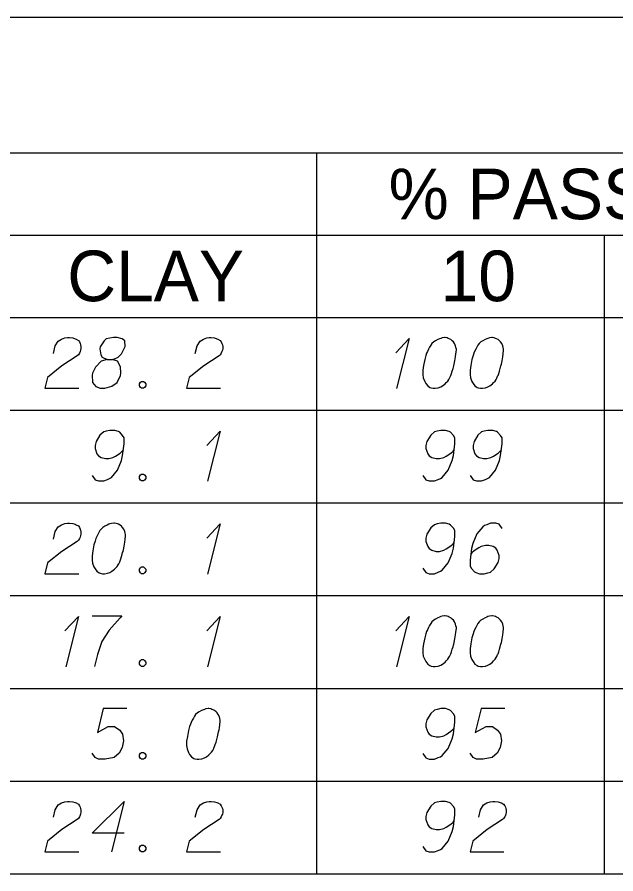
# Model space of a CAD drawing. Extents: x 2074207 to 2076812, y 516372 to 523312.
# Drawn here: x 2076621.8 to 2076678.5, y 517707.2 to 517788.5 of the extents above; entities that cross this region are included whole.
import ezdxf

# ---------------------------------------------------------------- set-up
doc = ezdxf.new("R2010")
doc.units = 0
for name, color, linetype in [('Prop DirtTable_ Soil Test Results - Outline (Major)', 7, 'Continuous'), ('Prop DirtTable_ Soil Test Results - Outline (Minor)', 7, 'Continuous'), ('Prop DirtTable_ Soil Test Results - Tx (Header - Small)', 7, 'Continuous'), ('Prop DirtTable_ Soil Test Results - Tx (Sample Data)', 7, 'Continuous')]:
    doc.layers.add(name, color=color, linetype=linetype)

msp = doc.modelspace()

# ---------------------------------------------------------------- linework, layer by layer
at = {"layer": 'Prop DirtTable_ Soil Test Results - Outline (Major)'}
for p, q in [((2076260.609, 517788.499), (2076811.903, 517788.499)), ((2076260.609, 517760.014), (2076811.903, 517760.014)), ((2076260.609, 517760.014), (2076811.903, 517760.014)), ((2076260.609, 517707.214), (2076811.903, 517707.214))]:
    msp.add_line(p, q, dxfattribs=at)
at = {"layer": 'Prop DirtTable_ Soil Test Results - Outline (Minor)'}
for p, q in [((2076260.609, 517775.614), (2076811.903, 517775.614)), ((2076650.154, 517775.614), (2076650.154, 517751.214)), ((2076526.074, 517767.814), (2076731.93, 517767.814)), ((2076677.413, 517767.814), (2076677.413, 517751.214)), ((2076260.609, 517751.214), (2076811.903, 517751.214)), ((2076260.609, 517751.214), (2076811.903, 517751.214)), ((2076650.154, 517751.214), (2076650.154, 517742.414)), ((2076677.413, 517751.214), (2076677.413, 517742.414)), ((2076260.609, 517742.414), (2076811.903, 517742.414)), ((2076260.609, 517742.414), (2076811.903, 517742.414)), ((2076650.154, 517742.414), (2076650.154, 517733.614)), ((2076677.413, 517742.414), (2076677.413, 517733.614)), ((2076260.609, 517733.614), (2076811.903, 517733.614)), ((2076260.609, 517733.614), (2076811.903, 517733.614)), ((2076650.154, 517733.614), (2076650.154, 517724.814)), ((2076677.413, 517733.614), (2076677.413, 517724.814)), ((2076260.609, 517724.814), (2076811.903, 517724.814)), ((2076260.609, 517724.814), (2076811.903, 517724.814)), ((2076650.154, 517724.814), (2076650.154, 517716.014)), ((2076677.413, 517724.814), (2076677.413, 517716.014)), ((2076260.609, 517716.014), (2076811.903, 517716.014)), ((2076260.609, 517716.014), (2076811.903, 517716.014)), ((2076650.154, 517716.014), (2076650.154, 517707.214)), ((2076677.413, 517716.014), (2076677.413, 517707.214)), ((2076260.609, 517707.214), (2076811.903, 517707.214))]:
    msp.add_line(p, q, dxfattribs=at)
at = {"layer": 'Prop DirtTable_ Soil Test Results - Tx (Sample Data)'}
for points in [[(2076625.207, 517756.583), (2076625.383, 517757.302), (2076625.666, 517757.755), (2076625.983, 517757.944), (2076626.3, 517758.058), (2076626.547, 517758.095), (2076626.724, 517758.095), (2076627.041, 517758.058), (2076627.253, 517757.982), (2076627.359, 517757.944), (2076627.57, 517757.831), (2076627.676, 517757.68), (2076627.747, 517757.528), (2076627.782, 517757.415), (2076627.817, 517757.264), (2076627.817, 517757.075), (2076627.782, 517756.886), (2076627.747, 517756.772), (2076627.676, 517756.621), (2076627.57, 517756.47), (2076627.465, 517756.357), (2076626.018, 517755.412), (2076624.643, 517754.316), (2076624.396, 517753.295), (2076627.606, 517753.295)], [(2076630.287, 517756.017), (2076630.78, 517756.017), (2076630.922, 517756.054), (2076631.345, 517756.243), (2076631.662, 517756.546), (2076632.015, 517757.264), (2076631.98, 517757.793), (2076631.733, 517757.982), (2076631.239, 517758.095), (2076630.886, 517758.095), (2076630.216, 517757.982), (2076630.004, 517757.793), (2076629.652, 517757.226), (2076629.616, 517757.037), (2076629.687, 517756.47), (2076629.828, 517756.243), (2076630.287, 517756.017), (2076629.722, 517755.865), (2076629.193, 517755.298), (2076628.911, 517754.732), (2076628.876, 517754.543), (2076628.911, 517753.824), (2076629.228, 517753.446), (2076629.652, 517753.295), (2076630.075, 517753.295), (2076630.745, 517753.484), (2076631.239, 517753.824), (2076631.557, 517754.505), (2076631.592, 517754.732), (2076631.557, 517755.336), (2076631.274, 517755.865), (2076630.78, 517756.017)], [(2076638.647, 517756.583), (2076638.823, 517757.302), (2076639.106, 517757.755), (2076639.423, 517757.944), (2076639.74, 517758.058), (2076639.987, 517758.095), (2076640.164, 517758.095), (2076640.481, 517758.058), (2076640.693, 517757.982), (2076640.799, 517757.944), (2076641.01, 517757.831), (2076641.116, 517757.68), (2076641.187, 517757.528), (2076641.222, 517757.415), (2076641.257, 517757.264), (2076641.257, 517757.075), (2076641.222, 517756.886), (2076641.187, 517756.772), (2076641.116, 517756.621), (2076641.01, 517756.47), (2076640.905, 517756.357), (2076639.458, 517755.412), (2076638.083, 517754.316), (2076637.836, 517753.295), (2076641.046, 517753.295)], [(2076657.66, 517756.659), (2076658.93, 517758.02), (2076657.731, 517753.258)], [(2076662.352, 517758.095), (2076662.282, 517758.095), (2076662.07, 517758.058), (2076661.929, 517758.02), (2076661.823, 517757.982), (2076661.647, 517757.906), (2076661.435, 517757.793), (2076661.259, 517757.68), (2076661.082, 517757.528), (2076660.976, 517757.377), (2076660.871, 517757.188), (2076660.765, 517756.999), (2076660.659, 517756.772), (2076660.588, 517756.621), (2076660.518, 517756.395), (2076660.412, 517756.017), (2076660.306, 517755.45), (2076660.236, 517754.996), (2076660.236, 517754.58), (2076660.271, 517754.278), (2076660.412, 517753.938), (2076660.518, 517753.749), (2076660.694, 517753.522), (2076660.906, 517753.371), (2076661.012, 517753.333), (2076661.223, 517753.295), (2076661.4, 517753.295), (2076661.682, 517753.333), (2076661.929, 517753.409), (2076662.105, 517753.522), (2076662.352, 517753.711), (2076662.458, 517753.824), (2076662.599, 517753.976), (2076662.705, 517754.127), (2076662.775, 517754.24), (2076662.846, 517754.429), (2076662.881, 517754.505), (2076662.952, 517754.694), (2076663.022, 517754.921), (2076663.093, 517755.147), (2076663.128, 517755.298), (2076663.163, 517755.412), (2076663.199, 517755.563), (2076663.269, 517755.903), (2076663.305, 517756.092), (2076663.34, 517756.281), (2076663.375, 517756.546), (2076663.41, 517756.886), (2076663.41, 517756.999), (2076663.375, 517757.15), (2076663.34, 517757.302), (2076663.234, 517757.528), (2076663.128, 517757.68), (2076663.022, 517757.793), (2076662.881, 517757.906), (2076662.74, 517757.982), (2076662.634, 517758.02), (2076662.529, 517758.058), (2076662.352, 517758.095)], [(2076666.832, 517758.095), (2076666.762, 517758.095), (2076666.55, 517758.058), (2076666.409, 517758.02), (2076666.303, 517757.982), (2076666.127, 517757.906), (2076665.915, 517757.793), (2076665.739, 517757.68), (2076665.562, 517757.528), (2076665.456, 517757.377), (2076665.351, 517757.188), (2076665.245, 517756.999), (2076665.139, 517756.772), (2076665.068, 517756.621), (2076664.998, 517756.395), (2076664.892, 517756.017), (2076664.786, 517755.45), (2076664.716, 517754.996), (2076664.716, 517754.58), (2076664.751, 517754.278), (2076664.892, 517753.938), (2076664.998, 517753.749), (2076665.174, 517753.522), (2076665.386, 517753.371), (2076665.492, 517753.333), (2076665.703, 517753.295), (2076665.88, 517753.295), (2076666.162, 517753.333), (2076666.409, 517753.409), (2076666.585, 517753.522), (2076666.832, 517753.711), (2076666.938, 517753.824), (2076667.079, 517753.976), (2076667.185, 517754.127), (2076667.255, 517754.24), (2076667.326, 517754.429), (2076667.361, 517754.505), (2076667.432, 517754.694), (2076667.502, 517754.921), (2076667.573, 517755.147), (2076667.608, 517755.298), (2076667.643, 517755.412), (2076667.679, 517755.563), (2076667.749, 517755.903), (2076667.785, 517756.092), (2076667.82, 517756.281), (2076667.855, 517756.546), (2076667.89, 517756.886), (2076667.89, 517756.999), (2076667.855, 517757.15), (2076667.82, 517757.302), (2076667.714, 517757.528), (2076667.608, 517757.68), (2076667.502, 517757.793), (2076667.361, 517757.906), (2076667.22, 517757.982), (2076667.114, 517758.02), (2076667.009, 517758.058), (2076666.832, 517758.095)], [(2076633.567, 517753.938), (2076633.744, 517753.938), (2076633.849, 517753.862), (2076633.955, 517753.711), (2076633.955, 517753.522), (2076633.849, 517753.371), (2076633.744, 517753.295), (2076633.567, 517753.295), (2076633.461, 517753.371), (2076633.356, 517753.522), (2076633.356, 517753.711), (2076633.461, 517753.862), (2076633.567, 517753.938)], [(2076628.876, 517745.024), (2076629.158, 517744.609), (2076629.475, 517744.495), (2076629.969, 517744.495), (2076630.322, 517744.646), (2076630.534, 517744.722), (2076630.71, 517744.835), (2076631.274, 517745.516), (2076631.662, 517746.423), (2076631.768, 517746.914), (2076631.909, 517748.01), (2076631.909, 517748.577), (2076631.768, 517748.804), (2076631.486, 517749.106), (2076631.38, 517749.182), (2076631.027, 517749.295), (2076630.569, 517749.295), (2076630.216, 517749.22), (2076629.969, 517749.144), (2076629.616, 517748.842), (2076629.264, 517748.237), (2076629.158, 517747.859), (2076629.158, 517747.557), (2076629.334, 517747.065), (2076629.475, 517746.876), (2076629.722, 517746.725), (2076630.146, 517746.612), (2076630.463, 517746.612), (2076630.851, 517746.725), (2076631.098, 517746.839), (2076631.521, 517747.141), (2076631.733, 517747.33), (2076631.839, 517747.443)], [(2076639.74, 517747.859), (2076641.01, 517749.22), (2076639.811, 517744.458)], [(2076660.236, 517745.024), (2076660.518, 517744.609), (2076660.835, 517744.495), (2076661.329, 517744.495), (2076661.682, 517744.646), (2076661.894, 517744.722), (2076662.07, 517744.835), (2076662.634, 517745.516), (2076663.022, 517746.423), (2076663.128, 517746.914), (2076663.269, 517748.01), (2076663.269, 517748.577), (2076663.128, 517748.804), (2076662.846, 517749.106), (2076662.74, 517749.182), (2076662.387, 517749.295), (2076661.929, 517749.295), (2076661.576, 517749.22), (2076661.329, 517749.144), (2076660.976, 517748.842), (2076660.624, 517748.237), (2076660.518, 517747.859), (2076660.518, 517747.557), (2076660.694, 517747.065), (2076660.835, 517746.876), (2076661.082, 517746.725), (2076661.506, 517746.612), (2076661.823, 517746.612), (2076662.211, 517746.725), (2076662.458, 517746.839), (2076662.881, 517747.141), (2076663.093, 517747.33), (2076663.199, 517747.443)], [(2076664.716, 517745.024), (2076664.998, 517744.609), (2076665.315, 517744.495), (2076665.809, 517744.495), (2076666.162, 517744.646), (2076666.374, 517744.722), (2076666.55, 517744.835), (2076667.114, 517745.516), (2076667.502, 517746.423), (2076667.608, 517746.914), (2076667.749, 517748.01), (2076667.749, 517748.577), (2076667.608, 517748.804), (2076667.326, 517749.106), (2076667.22, 517749.182), (2076666.867, 517749.295), (2076666.409, 517749.295), (2076666.056, 517749.22), (2076665.809, 517749.144), (2076665.456, 517748.842), (2076665.104, 517748.237), (2076664.998, 517747.859), (2076664.998, 517747.557), (2076665.174, 517747.065), (2076665.315, 517746.876), (2076665.562, 517746.725), (2076665.986, 517746.612), (2076666.303, 517746.612), (2076666.691, 517746.725), (2076666.938, 517746.839), (2076667.361, 517747.141), (2076667.573, 517747.33), (2076667.679, 517747.443)], [(2076633.567, 517745.138), (2076633.744, 517745.138), (2076633.849, 517745.062), (2076633.955, 517744.911), (2076633.955, 517744.722), (2076633.849, 517744.571), (2076633.744, 517744.495), (2076633.567, 517744.495), (2076633.461, 517744.571), (2076633.356, 517744.722), (2076633.356, 517744.911), (2076633.461, 517745.062), (2076633.567, 517745.138)], [(2076625.207, 517738.983), (2076625.383, 517739.702), (2076625.666, 517740.155), (2076625.983, 517740.344), (2076626.3, 517740.458), (2076626.547, 517740.495), (2076626.724, 517740.495), (2076627.041, 517740.458), (2076627.253, 517740.382), (2076627.359, 517740.344), (2076627.57, 517740.231), (2076627.676, 517740.08), (2076627.747, 517739.928), (2076627.782, 517739.815), (2076627.817, 517739.664), (2076627.817, 517739.475), (2076627.782, 517739.286), (2076627.747, 517739.172), (2076627.676, 517739.021), (2076627.57, 517738.87), (2076627.465, 517738.757), (2076626.018, 517737.812), (2076624.643, 517736.716), (2076624.396, 517735.695), (2076627.606, 517735.695)], [(2076630.992, 517740.495), (2076630.922, 517740.495), (2076630.71, 517740.458), (2076630.569, 517740.42), (2076630.463, 517740.382), (2076630.287, 517740.306), (2076630.075, 517740.193), (2076629.899, 517740.08), (2076629.722, 517739.928), (2076629.616, 517739.777), (2076629.511, 517739.588), (2076629.405, 517739.399), (2076629.299, 517739.172), (2076629.228, 517739.021), (2076629.158, 517738.795), (2076629.052, 517738.417), (2076628.946, 517737.85), (2076628.876, 517737.396), (2076628.876, 517736.98), (2076628.911, 517736.678), (2076629.052, 517736.338), (2076629.158, 517736.149), (2076629.334, 517735.922), (2076629.546, 517735.771), (2076629.652, 517735.733), (2076629.863, 517735.695), (2076630.04, 517735.695), (2076630.322, 517735.733), (2076630.569, 517735.809), (2076630.745, 517735.922), (2076630.992, 517736.111), (2076631.098, 517736.224), (2076631.239, 517736.376), (2076631.345, 517736.527), (2076631.415, 517736.64), (2076631.486, 517736.829), (2076631.521, 517736.905), (2076631.592, 517737.094), (2076631.662, 517737.321), (2076631.733, 517737.547), (2076631.768, 517737.698), (2076631.803, 517737.812), (2076631.839, 517737.963), (2076631.909, 517738.303), (2076631.945, 517738.492), (2076631.98, 517738.681), (2076632.015, 517738.946), (2076632.05, 517739.286), (2076632.05, 517739.399), (2076632.015, 517739.55), (2076631.98, 517739.702), (2076631.874, 517739.928), (2076631.768, 517740.08), (2076631.662, 517740.193), (2076631.521, 517740.306), (2076631.38, 517740.382), (2076631.274, 517740.42), (2076631.169, 517740.458), (2076630.992, 517740.495)], [(2076639.74, 517739.059), (2076641.01, 517740.42), (2076639.811, 517735.658)], [(2076660.236, 517736.224), (2076660.518, 517735.809), (2076660.835, 517735.695), (2076661.329, 517735.695), (2076661.682, 517735.846), (2076661.894, 517735.922), (2076662.07, 517736.035), (2076662.634, 517736.716), (2076663.022, 517737.623), (2076663.128, 517738.114), (2076663.269, 517739.21), (2076663.269, 517739.777), (2076663.128, 517740.004), (2076662.846, 517740.306), (2076662.74, 517740.382), (2076662.387, 517740.495), (2076661.929, 517740.495), (2076661.576, 517740.42), (2076661.329, 517740.344), (2076660.976, 517740.042), (2076660.624, 517739.437), (2076660.518, 517739.059), (2076660.518, 517738.757), (2076660.694, 517738.265), (2076660.835, 517738.076), (2076661.082, 517737.925), (2076661.506, 517737.812), (2076661.823, 517737.812), (2076662.211, 517737.925), (2076662.458, 517738.039), (2076662.881, 517738.341), (2076663.093, 517738.53), (2076663.199, 517738.643)], [(2076667.749, 517739.966), (2076667.467, 517740.382), (2076667.15, 517740.495), (2076666.656, 517740.495), (2076666.303, 517740.344), (2076666.091, 517740.269), (2076665.915, 517740.155), (2076665.351, 517739.475), (2076664.963, 517738.568), (2076664.857, 517738.076), (2076664.716, 517736.98), (2076664.716, 517736.413), (2076664.857, 517736.187), (2076665.139, 517735.884), (2076665.245, 517735.809), (2076665.598, 517735.695), (2076666.056, 517735.695), (2076666.409, 517735.771), (2076666.656, 517735.846), (2076667.009, 517736.149), (2076667.361, 517736.754), (2076667.467, 517737.132), (2076667.467, 517737.434), (2076667.291, 517737.925), (2076667.15, 517738.114), (2076666.903, 517738.265), (2076666.479, 517738.379), (2076666.162, 517738.379), (2076665.774, 517738.265), (2076665.527, 517738.152), (2076665.104, 517737.85), (2076664.892, 517737.661), (2076664.786, 517737.547)], [(2076633.567, 517736.338), (2076633.744, 517736.338), (2076633.849, 517736.262), (2076633.955, 517736.111), (2076633.955, 517735.922), (2076633.849, 517735.771), (2076633.744, 517735.695), (2076633.567, 517735.695), (2076633.461, 517735.771), (2076633.356, 517735.922), (2076633.356, 517736.111), (2076633.461, 517736.262), (2076633.567, 517736.338)], [(2076626.3, 517730.259), (2076627.57, 517731.62), (2076626.371, 517726.858)], [(2076628.876, 517731.695), (2076631.698, 517731.695), (2076631.521, 517731.506), (2076630.498, 517730.335), (2076629.793, 517729.276), (2076629.369, 517728.029), (2076629.087, 517726.895)], [(2076639.74, 517730.259), (2076641.01, 517731.62), (2076639.811, 517726.858)], [(2076657.66, 517730.259), (2076658.93, 517731.62), (2076657.731, 517726.858)], [(2076662.352, 517731.695), (2076662.282, 517731.695), (2076662.07, 517731.658), (2076661.929, 517731.62), (2076661.823, 517731.582), (2076661.647, 517731.506), (2076661.435, 517731.393), (2076661.259, 517731.28), (2076661.082, 517731.128), (2076660.976, 517730.977), (2076660.871, 517730.788), (2076660.765, 517730.599), (2076660.659, 517730.372), (2076660.588, 517730.221), (2076660.518, 517729.995), (2076660.412, 517729.617), (2076660.306, 517729.05), (2076660.236, 517728.596), (2076660.236, 517728.18), (2076660.271, 517727.878), (2076660.412, 517727.538), (2076660.518, 517727.349), (2076660.694, 517727.122), (2076660.906, 517726.971), (2076661.012, 517726.933), (2076661.223, 517726.895), (2076661.4, 517726.895), (2076661.682, 517726.933), (2076661.929, 517727.009), (2076662.105, 517727.122), (2076662.352, 517727.311), (2076662.458, 517727.424), (2076662.599, 517727.576), (2076662.705, 517727.727), (2076662.775, 517727.84), (2076662.846, 517728.029), (2076662.881, 517728.105), (2076662.952, 517728.294), (2076663.022, 517728.521), (2076663.093, 517728.747), (2076663.128, 517728.898), (2076663.163, 517729.012), (2076663.199, 517729.163), (2076663.269, 517729.503), (2076663.305, 517729.692), (2076663.34, 517729.881), (2076663.375, 517730.146), (2076663.41, 517730.486), (2076663.41, 517730.599), (2076663.375, 517730.75), (2076663.34, 517730.902), (2076663.234, 517731.128), (2076663.128, 517731.28), (2076663.022, 517731.393), (2076662.881, 517731.506), (2076662.74, 517731.582), (2076662.634, 517731.62), (2076662.529, 517731.658), (2076662.352, 517731.695)], [(2076666.832, 517731.695), (2076666.762, 517731.695), (2076666.55, 517731.658), (2076666.409, 517731.62), (2076666.303, 517731.582), (2076666.127, 517731.506), (2076665.915, 517731.393), (2076665.739, 517731.28), (2076665.562, 517731.128), (2076665.456, 517730.977), (2076665.351, 517730.788), (2076665.245, 517730.599), (2076665.139, 517730.372), (2076665.068, 517730.221), (2076664.998, 517729.995), (2076664.892, 517729.617), (2076664.786, 517729.05), (2076664.716, 517728.596), (2076664.716, 517728.18), (2076664.751, 517727.878), (2076664.892, 517727.538), (2076664.998, 517727.349), (2076665.174, 517727.122), (2076665.386, 517726.971), (2076665.492, 517726.933), (2076665.703, 517726.895), (2076665.88, 517726.895), (2076666.162, 517726.933), (2076666.409, 517727.009), (2076666.585, 517727.122), (2076666.832, 517727.311), (2076666.938, 517727.424), (2076667.079, 517727.576), (2076667.185, 517727.727), (2076667.255, 517727.84), (2076667.326, 517728.029), (2076667.361, 517728.105), (2076667.432, 517728.294), (2076667.502, 517728.521), (2076667.573, 517728.747), (2076667.608, 517728.898), (2076667.643, 517729.012), (2076667.679, 517729.163), (2076667.749, 517729.503), (2076667.785, 517729.692), (2076667.82, 517729.881), (2076667.855, 517730.146), (2076667.89, 517730.486), (2076667.89, 517730.599), (2076667.855, 517730.75), (2076667.82, 517730.902), (2076667.714, 517731.128), (2076667.608, 517731.28), (2076667.502, 517731.393), (2076667.361, 517731.506), (2076667.22, 517731.582), (2076667.114, 517731.62), (2076667.009, 517731.658), (2076666.832, 517731.695)], [(2076633.567, 517727.538), (2076633.744, 517727.538), (2076633.849, 517727.462), (2076633.955, 517727.311), (2076633.955, 517727.122), (2076633.849, 517726.971), (2076633.744, 517726.895), (2076633.567, 517726.895), (2076633.461, 517726.971), (2076633.356, 517727.122), (2076633.356, 517727.311), (2076633.461, 517727.462), (2076633.567, 517727.538)], [(2076632.156, 517722.895), (2076629.934, 517722.895), (2076629.369, 517720.628), (2076630.392, 517721.195), (2076630.992, 517721.195), (2076631.486, 517720.854), (2076631.768, 517720.476), (2076631.839, 517719.834), (2076631.733, 517719.191), (2076631.451, 517718.662), (2076630.957, 517718.246), (2076630.11, 517718.095), (2076629.475, 517718.095), (2076629.158, 517718.246), (2076628.876, 517718.662)], [(2076639.952, 517722.895), (2076639.882, 517722.895), (2076639.67, 517722.858), (2076639.529, 517722.82), (2076639.423, 517722.782), (2076639.247, 517722.706), (2076639.035, 517722.593), (2076638.859, 517722.48), (2076638.682, 517722.328), (2076638.576, 517722.177), (2076638.471, 517721.988), (2076638.365, 517721.799), (2076638.259, 517721.572), (2076638.188, 517721.421), (2076638.118, 517721.195), (2076638.012, 517720.817), (2076637.906, 517720.25), (2076637.836, 517719.796), (2076637.836, 517719.38), (2076637.871, 517719.078), (2076638.012, 517718.738), (2076638.118, 517718.549), (2076638.294, 517718.322), (2076638.506, 517718.171), (2076638.612, 517718.133), (2076638.823, 517718.095), (2076639, 517718.095), (2076639.282, 517718.133), (2076639.529, 517718.209), (2076639.705, 517718.322), (2076639.952, 517718.511), (2076640.058, 517718.624), (2076640.199, 517718.776), (2076640.305, 517718.927), (2076640.375, 517719.04), (2076640.446, 517719.229), (2076640.481, 517719.305), (2076640.552, 517719.494), (2076640.622, 517719.721), (2076640.693, 517719.947), (2076640.728, 517720.098), (2076640.763, 517720.212), (2076640.799, 517720.363), (2076640.869, 517720.703), (2076640.905, 517720.892), (2076640.94, 517721.081), (2076640.975, 517721.346), (2076641.01, 517721.686), (2076641.01, 517721.799), (2076640.975, 517721.95), (2076640.94, 517722.102), (2076640.834, 517722.328), (2076640.728, 517722.48), (2076640.622, 517722.593), (2076640.481, 517722.706), (2076640.34, 517722.782), (2076640.234, 517722.82), (2076640.129, 517722.858), (2076639.952, 517722.895)], [(2076660.236, 517718.624), (2076660.518, 517718.209), (2076660.835, 517718.095), (2076661.329, 517718.095), (2076661.682, 517718.246), (2076661.894, 517718.322), (2076662.07, 517718.435), (2076662.634, 517719.116), (2076663.022, 517720.023), (2076663.128, 517720.514), (2076663.269, 517721.61), (2076663.269, 517722.177), (2076663.128, 517722.404), (2076662.846, 517722.706), (2076662.74, 517722.782), (2076662.387, 517722.895), (2076661.929, 517722.895), (2076661.576, 517722.82), (2076661.329, 517722.744), (2076660.976, 517722.442), (2076660.624, 517721.837), (2076660.518, 517721.459), (2076660.518, 517721.157), (2076660.694, 517720.665), (2076660.835, 517720.476), (2076661.082, 517720.325), (2076661.506, 517720.212), (2076661.823, 517720.212), (2076662.211, 517720.325), (2076662.458, 517720.439), (2076662.881, 517720.741), (2076663.093, 517720.93), (2076663.199, 517721.043)], [(2076667.996, 517722.895), (2076665.774, 517722.895), (2076665.209, 517720.628), (2076666.232, 517721.195), (2076666.832, 517721.195), (2076667.326, 517720.854), (2076667.608, 517720.476), (2076667.679, 517719.834), (2076667.573, 517719.191), (2076667.291, 517718.662), (2076666.797, 517718.246), (2076665.95, 517718.095), (2076665.315, 517718.095), (2076664.998, 517718.246), (2076664.716, 517718.662)], [(2076633.567, 517718.738), (2076633.744, 517718.738), (2076633.849, 517718.662), (2076633.955, 517718.511), (2076633.955, 517718.322), (2076633.849, 517718.171), (2076633.744, 517718.095), (2076633.567, 517718.095), (2076633.461, 517718.171), (2076633.356, 517718.322), (2076633.356, 517718.511), (2076633.461, 517718.662), (2076633.567, 517718.738)], [(2076625.207, 517712.583), (2076625.383, 517713.302), (2076625.666, 517713.755), (2076625.983, 517713.944), (2076626.3, 517714.058), (2076626.547, 517714.095), (2076626.724, 517714.095), (2076627.041, 517714.058), (2076627.253, 517713.982), (2076627.359, 517713.944), (2076627.57, 517713.831), (2076627.676, 517713.68), (2076627.747, 517713.528), (2076627.782, 517713.415), (2076627.817, 517713.264), (2076627.817, 517713.075), (2076627.782, 517712.886), (2076627.747, 517712.772), (2076627.676, 517712.621), (2076627.57, 517712.47), (2076627.465, 517712.357), (2076626.018, 517711.412), (2076624.643, 517710.316), (2076624.396, 517709.295), (2076627.606, 517709.295)], [(2076631.909, 517711.072), (2076628.876, 517711.072), (2076631.909, 517714.095), (2076630.71, 517709.295)], [(2076638.647, 517712.583), (2076638.823, 517713.302), (2076639.106, 517713.755), (2076639.423, 517713.944), (2076639.74, 517714.058), (2076639.987, 517714.095), (2076640.164, 517714.095), (2076640.481, 517714.058), (2076640.693, 517713.982), (2076640.799, 517713.944), (2076641.01, 517713.831), (2076641.116, 517713.68), (2076641.187, 517713.528), (2076641.222, 517713.415), (2076641.257, 517713.264), (2076641.257, 517713.075), (2076641.222, 517712.886), (2076641.187, 517712.772), (2076641.116, 517712.621), (2076641.01, 517712.47), (2076640.905, 517712.357), (2076639.458, 517711.412), (2076638.083, 517710.316), (2076637.836, 517709.295), (2076641.046, 517709.295)], [(2076660.236, 517709.824), (2076660.518, 517709.409), (2076660.835, 517709.295), (2076661.329, 517709.295), (2076661.682, 517709.446), (2076661.894, 517709.522), (2076662.07, 517709.635), (2076662.634, 517710.316), (2076663.022, 517711.223), (2076663.128, 517711.714), (2076663.269, 517712.81), (2076663.269, 517713.377), (2076663.128, 517713.604), (2076662.846, 517713.906), (2076662.74, 517713.982), (2076662.387, 517714.095), (2076661.929, 517714.095), (2076661.576, 517714.02), (2076661.329, 517713.944), (2076660.976, 517713.642), (2076660.624, 517713.037), (2076660.518, 517712.659), (2076660.518, 517712.357), (2076660.694, 517711.865), (2076660.835, 517711.676), (2076661.082, 517711.525), (2076661.506, 517711.412), (2076661.823, 517711.412), (2076662.211, 517711.525), (2076662.458, 517711.639), (2076662.881, 517711.941), (2076663.093, 517712.13), (2076663.199, 517712.243)], [(2076665.527, 517712.583), (2076665.703, 517713.302), (2076665.986, 517713.755), (2076666.303, 517713.944), (2076666.62, 517714.058), (2076666.867, 517714.095), (2076667.044, 517714.095), (2076667.361, 517714.058), (2076667.573, 517713.982), (2076667.679, 517713.944), (2076667.89, 517713.831), (2076667.996, 517713.68), (2076668.067, 517713.528), (2076668.102, 517713.415), (2076668.137, 517713.264), (2076668.137, 517713.075), (2076668.102, 517712.886), (2076668.067, 517712.772), (2076667.996, 517712.621), (2076667.89, 517712.47), (2076667.785, 517712.357), (2076666.338, 517711.412), (2076664.963, 517710.316), (2076664.716, 517709.295), (2076667.926, 517709.295)], [(2076633.567, 517709.938), (2076633.744, 517709.938), (2076633.849, 517709.862), (2076633.955, 517709.711), (2076633.955, 517709.522), (2076633.849, 517709.371), (2076633.744, 517709.295), (2076633.567, 517709.295), (2076633.461, 517709.371), (2076633.356, 517709.522), (2076633.356, 517709.711), (2076633.461, 517709.862), (2076633.567, 517709.938)]]:
    msp.add_lwpolyline(points, dxfattribs=at)

# ---------------------------------------------------------------- texts
at = {"layer": 'Prop DirtTable_ Soil Test Results - Tx (Header - Small)'}
for s, height, p in [('% PASSING (SIEVES)', 4.79998, (2076656.984, 517769.324)), ('CLAY', 4.8, (2076626.513, 517761.549)), ('10', 4.8, (2076661.92, 517761.549))]:
    msp.add_text(s, height=height, dxfattribs=at).set_placement(p)

doc.saveas('drawing.dxf')
